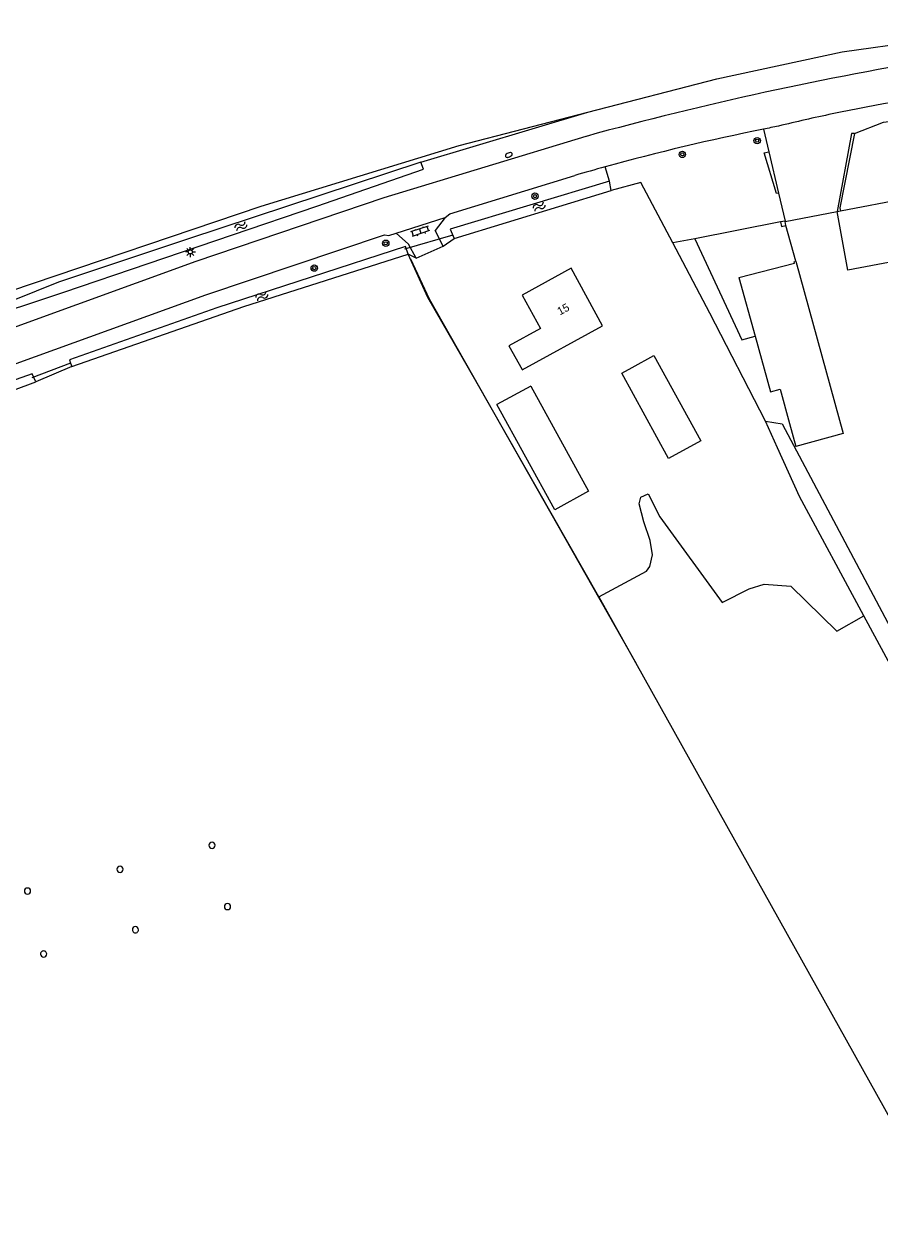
# Model space of a CAD drawing. Extents: x 135999 to 138000, y 396000 to 398501.
# Drawn here: x 137053.9 to 137160.9, y 397047.1 to 397198.1 of the extents above; entities that cross this region are included whole.
import ezdxf

# ---------------------------------------------------------------- set-up
doc = ezdxf.new("R2010")
doc.units = 0
for name, color, linetype in [('gg-afsc-draadraster', 7, 'Continuous'), ('gg-afsc-hekwerk', 7, 'Continuous'), ('gg-afsc-lijn draadraster', 7, 'Continuous'), ('gg-afsc-muur', 7, 'Continuous'), ('gg-anno-huisnummerreeks BGT', 7, 'Continuous'), ('gg-bbg-bijgebouw', 7, 'Continuous'), ('gg-bbg-gedigitaliseerde bebouwing', 7, 'Continuous'), ('gg-bbg-gedigitaliseerde bijgebouw', 7, 'Continuous'), ('gg-bbg-hoofdgebouw', 7, 'Continuous'), ('gg-bbg-hoogspanningsmast', 7, 'Continuous'), ('gg-bbg-open loods', 7, 'Continuous'), ('gg-knt-bronhoudergrens', 7, 'Continuous'), ('gg-knt-verharding', 7, 'Continuous'), ('gg-kntw-bovenkant insteek waterloop', 7, 'Continuous'), ('gg-kwrk-duiker nz buis', 7, 'Continuous'), ('gt-grn-groengrens', 7, 'Continuous'), ('gt-grn-vlakafsluiter', 7, 'Continuous'), ('gt-symb-boom', 7, 'Continuous'), ('gt-symb-brandkraan', 7, 'Continuous'), ('gt-symb-klinker verharding', 7, 'Continuous'), ('gt-symb-lichtmast', 7, 'Continuous'), ('gt-symb-watersymbool', 7, 'Continuous'), ('gx-grn-maaiveld', 7, 'Continuous')]:
    doc.layers.add(name, color=color, linetype=linetype)

# ---------------------------------------------------------------- blocks, each defined once
blk = doc.blocks.new('gt0-WA')
at = {"layer": 'gt-symb-watersymbool'}
for centre, start, end in [((-0.32, 0.02), 28.0725, 151.9275), ((0.43, 0.42), 208.0725, 331.9275), ((-0.32, -0.43), 28.0725, 151.9275), ((0.43, -0.03), 208.0725, 331.9275)]:
    blk.add_arc(centre, 0.425, start, end, dxfattribs=at)
blk = doc.blocks.new('gt0-BOOM')
at = {"layer": 'gt-symb-boom'}
for radius in [0.4, 0.2]:
    blk.add_circle((0, 0), radius, dxfattribs=at)
blk = doc.blocks.new('gt0-LMAST')
at = {"layer": 'gt-symb-lichtmast'}
for p, q in [((-0.18, 0.17), (-0.45, 0.44)), ((-0.01, 0.25), (-0.01, 0.62)), ((0.17, 0.17), (0.44, 0.44)), ((-0.26, 0), (-0.63, 0)), ((-0.18, -0.18), (-0.45, -0.45)), ((-0.01, -0.25), (-0.01, -0.63)), ((0.44, -0.45), (0.17, -0.18)), ((0.24, 0), (0.62, 0))]:
    blk.add_line(p, q, dxfattribs=at)
blk.add_circle((-0.01, 0), 0.25, dxfattribs=at)
blk = doc.blocks.new('gt0-KL1')
at = {"layer": 'gt-symb-klinker verharding'}
for p, q in [((-1.15, 0.3), (1.15, 0.3)), ((-1, -0.3), (-1, 0.3)), ((-0.5, 0.3), (-0.5, 0.45)), ((0, -0.3), (0, 0.3)), ((0.5, 0.3), (0.5, 0.45)), ((1, -0.3), (1, 0.3)), ((-1.15, -0.3), (1.15, -0.3)), ((-0.5, -0.45), (-0.5, -0.3)), ((0.5, -0.45), (0.5, -0.3))]:
    blk.add_line(p, q, dxfattribs=at)
blk = doc.blocks.new('gt0-BR')
at = {"layer": 'gt-symb-brandkraan'}
for centre, radius, start, end in [((-0.24, 0), 0.206, 107.5669, 252.4331), ((0.6, -2.66), 3, 106.892, 107.5669), ((0, -0.69), 0.938, 73.108, 106.892), ((-0.6, -2.66), 3, 72.4331, 73.108), ((0.24, 0), 0.206, 287.567, 72.4331), ((0.6, 2.66), 3, 252.4331, 253.108), ((0, 0.69), 0.938, 253.108, 286.8921), ((-0.6, 2.66), 3, 286.8921, 287.567)]:
    blk.add_arc(centre, radius, start, end, dxfattribs=at)

msp = doc.modelspace()

# ---------------------------------------------------------------- linework, layer by layer
at = {"layer": 'gg-afsc-draadraster'}
msp.add_line((137135.02, 397170.71), (137131.03, 397178.28), dxfattribs=at)
for points in [[(136969.75, 397126.33), (136979.72, 397132.75), (136991.96, 397139.48), (137008, 397147.31), (137032.03, 397157.4), (137052.22, 397164.72), (137083.52, 397175.3), (137108.29, 397182.88), (137124.4, 397187.05)], [(137146.6, 397148.42), (137139.65, 397161.93), (137135.02, 397170.71)]]:
    msp.add_lwpolyline(points, dxfattribs=at)
at = {"layer": 'gg-afsc-hekwerk'}
msp.add_line((137149.06, 397173.39), (137155.57, 397174.65), dxfattribs=at)
msp.add_line((137149.06, 397173.39), (137155.57, 397174.65), dxfattribs=at)
at = {"layer": 'gg-afsc-lijn draadraster'}
msp.add_line((137135.02, 397170.71), (137131.03, 397178.28), dxfattribs=at)
for points in [[(137146.6, 397148.42), (137139.65, 397161.93), (137135.02, 397170.71)], [(137102.2, 397168.73), (137104.56, 397163.74), (137130.43, 397118.13)]]:
    msp.add_lwpolyline(points, dxfattribs=at)
at = {"layer": 'gg-afsc-muur'}
for p, q in [((137149.05, 397173.45), (137148.49, 397173.34)), ((137149.06, 397173.39), (137149.05, 397173.45)), ((137149.16, 397172.89), (137149.06, 397173.39))]:
    msp.add_line(p, q, dxfattribs=at)
msp.add_lwpolyline([(137148.49, 397173.34), (137148.6, 397172.78), (137149.16, 397172.89)], dxfattribs=at)
at = {"layer": 'gg-bbg-bijgebouw'}
msp.add_line((137117.28, 397152.83), (137113.03, 397150.5), dxfattribs=at)
msp.add_lwpolyline([(137143.28, 397166.4), (137150.23, 397168.17), (137150.18, 397168.37), (137150.38, 397168.42)], dxfattribs=at)
at = {"layer": 'gg-bbg-gedigitaliseerde bebouwing'}
msp.add_lwpolyline([(137116.16, 397154.88), (137116.18, 397154.84), (137126.24, 397160.35), (137122.3, 397167.54)], dxfattribs=at)
at = {"layer": 'gg-bbg-gedigitaliseerde bijgebouw'}
for p, q in [((137143.28, 397166.4), (137145.3, 397159.06)), ((137128.65, 397154.44), (137129.95, 397155.15))]:
    msp.add_line(p, q, dxfattribs=at)
for points in [[(137150.38, 397168.42), (137156.31, 397146.9), (137150.4, 397145.27)], [(137145.3, 397159.06), (137147.22, 397152.1), (137148.46, 397152.44), (137149.61, 397148.15), (137150.4, 397145.27)], [(137129.95, 397155.15), (137132.66, 397156.64), (137138.5, 397145.98)], [(137138.5, 397145.98), (137134.49, 397143.78), (137128.65, 397154.44)], [(137117.28, 397152.83), (137124.49, 397139.67), (137120.25, 397137.34), (137113.03, 397150.5)]]:
    msp.add_lwpolyline(points, dxfattribs=at)
at = {"layer": 'gg-bbg-hoofdgebouw'}
for p, q in [((137155.97, 397174.74), (137181.69, 397179.6)), ((137155.56, 397174.66), (137155.97, 397174.74)), ((137155.57, 397174.65), (137155.56, 397174.66))]:
    msp.add_line(p, q, dxfattribs=at)
for points in [[(137182.03, 397179.67), (137182.25, 397179.71), (137183.61, 397172.37), (137156.92, 397167.31), (137155.57, 397174.65)], [(137122.3, 397167.54), (137116.19, 397164.19), (137118.48, 397160.01), (137114.53, 397157.87), (137116.16, 397154.88)]]:
    msp.add_lwpolyline(points, dxfattribs=at)
at = {"layer": 'gg-bbg-hoogspanningsmast'}
for centre, start, end in [((137077.4, 397095.43), 0.1481, 180.1481), ((137077.4, 397095.43), 180.1481, 0.1481), ((137065.89, 397092.43), 0.1481, 180.1481), ((137065.89, 397092.43), 180.1481, 0.1481), ((137054.32, 397089.7), 0, 180), ((137054.32, 397089.7), 180, 0), ((137079.33, 397087.77), 0, 180), ((137079.33, 397087.77), 180, 0), ((137067.82, 397084.88), 0.2224, 180.2224), ((137067.82, 397084.88), 180.2224, 0.2224), ((137056.34, 397081.84), 0.1483, 180.2958), ((137056.34, 397081.84), 180.2964, 0.1478)]:
    msp.add_arc(centre, 0.387, start, end, dxfattribs=at)
at = {"layer": 'gg-bbg-open loods'}
for p, q in [((137148.49, 397173.34), (137137.75, 397171.24)), ((137150.38, 397168.42), (137149.16, 397172.89))]:
    msp.add_line(p, q, dxfattribs=at)
msp.add_lwpolyline([(137137.75, 397171.24), (137143.65, 397158.61), (137145.3, 397159.06)], dxfattribs=at)
at = {"layer": 'gg-knt-bronhoudergrens'}
msp.add_line((137131.03, 397178.28), (137127.32, 397177.28), dxfattribs=at)
at = {"layer": 'gg-knt-verharding'}
for p, q in [((137146.36, 397184.94), (137147.02, 397182.11)), ((137147.02, 397182.11), (137148.23, 397176.93)), ((137148.23, 397176.93), (137149.05, 397173.45)), ((137100.44, 397171.95), (137106.55, 397173.89)), ((137106.55, 397173.89), (137105.31, 397172.28)), ((137106.3, 397170.3), (137105.31, 397172.28))]:
    msp.add_line(p, q, dxfattribs=at)
for points in [[(137157.72, 397184.38), (137161.35, 397185.79), (137168.36, 397186.68), (137172.3, 397188.08), (137172.08, 397189.74)], [(137045.54, 397157.61), (137075.42, 397168.42), (137098.91, 397176.4), (137124.17, 397184.04)], [(137157.72, 397184.38), (137157.34, 397184.37), (137155.56, 397174.66)], [(137106.55, 397173.89), (137107.14, 397174.36), (137122.77, 397179.14)], [(137045.63, 397153.02), (137076.63, 397164.21), (137098.96, 397171.71), (137099.49, 397171.65), (137100.44, 397171.95)], [(137102.93, 397168.81), (137101.96, 397170.56), (137100.44, 397171.95)]]:
    msp.add_lwpolyline(points, dxfattribs=at)
for centre, radius, start, end in [((137240.61, 396758.23), 441.44, 99.3061, 105.2947), ((137200.59, 396970), 221.59, 97.3912, 101.8888), ((137200.76, 396969.29), 222.32, 101.8937, 103.6691), ((137204.69, 396896.58), 294.2, 101.4338, 105.3989), ((137202.9, 396905.56), 285.04, 101.0604, 101.4406), ((137208.21, 396884.34), 306.94, 105.4259, 106.1612)]:
    msp.add_arc(centre, radius, start, end, dxfattribs=at)
at = {"layer": 'gg-kntw-bovenkant insteek waterloop'}
for p, q in [((137127.32, 397177.28), (137127.1, 397178.45)), ((137107.67, 397171.28), (137127.32, 397177.28)), ((137148.11, 397145.09), (137146.6, 397148.42))]:
    msp.add_line(p, q, dxfattribs=at)
for points in [[(137000, 397140.97), (137009.44, 397145.35), (137018.06, 397149.08), (137024.07, 397151.79), (137027.49, 397153.21), (137034.89, 397156.02), (137042.34, 397158.92), (137047.64, 397160.84), (137058.85, 397164.55), (137090.51, 397175.32), (137103.85, 397179.94), (137103.5, 397180.81)], [(137103.5, 397180.81), (137074.32, 397171.19), (137058.2, 397165.81), (137052.62, 397163.56), (137049.12, 397162.27), (137041.17, 397159.53), (137037.43, 397158.13), (137020.93, 397151.55), (137015.41, 397149.23), (137010.85, 397147.17), (137004.65, 397144.25), (137000, 397142.16)], [(137127.1, 397178.45), (137107.16, 397172.43), (137107.67, 397171.28)], [(137101.92, 397169.32), (137101.57, 397170.28), (137077.99, 397162.61), (137059.58, 397156.1), (137059.71, 397155.67), (137059.88, 397155.28)], [(137059.88, 397155.28), (137081.38, 397162.77), (137101.92, 397169.32)], [(137055.38, 397153.35), (137054.92, 397154.35), (137050.73, 397152.9), (137045.11, 397150.8), (137034.08, 397146.5), (137028.27, 397144.14), (137017.68, 397139.69), (137014.02, 397138.08), (137012.71, 397137.46), (137004.94, 397133.96), (137000, 397131.83)], [(137000, 397130.44), (137004.65, 397132.64), (137013.03, 397136.4), (137019.39, 397139.32), (137024.24, 397141.42), (137027.23, 397142.49), (137039.57, 397147.46), (137055.38, 397153.35)], [(137146.6, 397148.42), (137148.71, 397148.1), (137180.73, 397087.76)], [(137158.9, 397124.11), (137150.84, 397139.04), (137148.11, 397145.09)], [(137194.18, 397058.59), (137187.55, 397069.81), (137174.18, 397095.81), (137158.9, 397124.11)]]:
    msp.add_lwpolyline(points, dxfattribs=at)
at = {"layer": 'gg-kwrk-duiker nz buis'}
for p, q in [((137107.49, 397171.69), (137101.45, 397169.92)), ((137059.71, 397155.67), (137054.87, 397153.85))]:
    msp.add_line(p, q, dxfattribs=at)
at = {"layer": 'gt-grn-groengrens'}
for p, q in [((137103.5, 397180.81), (137124.4, 397187.05)), ((137106.3, 397170.3), (137107.67, 397171.28)), ((137102.93, 397168.81), (137101.92, 397169.32)), ((137059.88, 397155.28), (137055.38, 397153.35))]:
    msp.add_line(p, q, dxfattribs=at)
for points in [[(137124.4, 397187.05), (137140.5, 397191.22), (137156.18, 397194.59), (137175.27, 397197.28), (137187.54, 397198.06)], [(137157.72, 397184.38), (137155.9, 397175.11), (137155.97, 397174.74)], [(137148.23, 397176.93), (137147.98, 397176.88), (137146.44, 397181.98), (137147.02, 397182.11)]]:
    msp.add_lwpolyline(points, dxfattribs=at)
at = {"layer": 'gt-grn-vlakafsluiter'}
for p, q in [((137127.1, 397178.45), (137126.56, 397180.22)), ((137102.93, 397168.81), (137106.3, 397170.3)), ((137137.75, 397171.24), (137135.02, 397170.71))]:
    msp.add_line(p, q, dxfattribs=at)
at = {"layer": 'gx-grn-maaiveld'}
msp.add_line((137125.77, 397126.48), (137170.08, 397047.11), dxfattribs=at)
for points in [[(137125.77, 397126.48), (137110.42, 397153.39), (137104.37, 397163.9), (137101.92, 397169.32)], [(137125.77, 397126.48), (137131.74, 397129.69), (137132.13, 397130.28), (137132.46, 397131.74), (137132.2, 397133.52), (137131.4, 397135.84), (137130.81, 397138.09), (137131.01, 397138.95), (137131.93, 397139.35), (137133.39, 397136.5), (137141.19, 397125.79), (137144.57, 397127.5), (137146.44, 397128.05), (137149.78, 397127.82), (137155.53, 397122.17), (137158.9, 397124.11)]]:
    msp.add_lwpolyline(points, dxfattribs=at)

# ---------------------------------------------------------------- block references
at = {"layer": 'gt-symb-boom'}
for p in [(137145.56, 397183.5), (137136.21, 397181.78), (137117.78, 397176.56), (137099.12, 397170.67), (137090.18, 397167.57)]:
    msp.add_blockref('gt0-BOOM', p, dxfattribs=at)
at = {"layer": 'gt-symb-brandkraan', "rotation": -156.92177859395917}
msp.add_blockref('gt0-BR', (137114.51, 397181.71), dxfattribs=at)
at = {"layer": 'gt-symb-klinker verharding', "rotation": -161.69193184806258}
msp.add_blockref('gt0-KL1', (137103.42, 397172.18), dxfattribs=at)
at = {"layer": 'gt-symb-lichtmast'}
msp.add_blockref('gt0-LMAST', (137074.69, 397169.58), dxfattribs=at)
at = {"layer": 'gt-symb-watersymbool'}
for p, rotation in [((137118.25, 397175.23), 30.87529168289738), ((137080.95, 397172.77), 30.875291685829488), ((137083.57, 397164.05), 30.87529168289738)]:
    msp.add_blockref('gt0-WA', p, dxfattribs=dict(at, rotation=rotation))

# ---------------------------------------------------------------- texts
at = {"layer": 'gg-anno-huisnummerreeks BGT'}
msp.add_text('15', height=1, rotation=28.7, dxfattribs=at).set_placement((137120.9, 397161.64))

doc.saveas('drawing.dxf')
